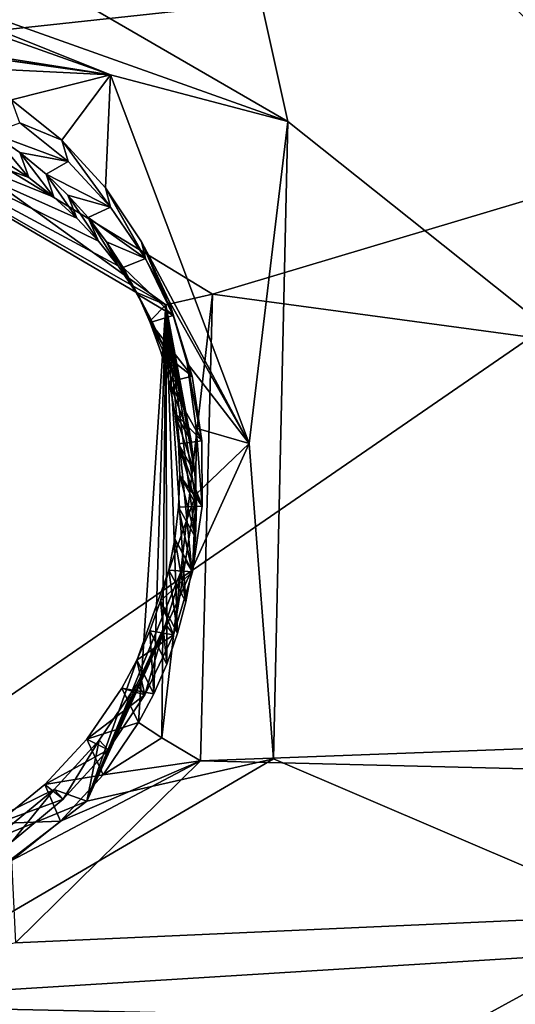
# Model space of a CAD drawing. Header units: millimetres. Extents: x -147 to 294, y -82 to 275.
# Tile 520 of 609: x 248.95 to 251.38, y 227.33 to 232.15. Entities that reach past the tile are written whole.
import ezdxf

# ---------------------------------------------------------------- set-up
doc = ezdxf.new("R2010")
doc.units = ezdxf.units.MM
doc.header["$LTSCALE"] = 67.506716
for name, color, linetype in [('1594', 7, 'CONTINUOUS'), ('1596', 7, 'CONTINUOUS'), ('1878', 7, 'CONTINUOUS'), ('2172', 7, 'CONTINUOUS'), ('2698', 7, 'CONTINUOUS'), ('2699', 7, 'CONTINUOUS'), ('2700', 7, 'CONTINUOUS'), ('2701', 7, 'CONTINUOUS'), ('2702', 7, 'CONTINUOUS'), ('2705', 7, 'CONTINUOUS'), ('2706', 7, 'CONTINUOUS'), ('556', 7, 'CONTINUOUS'), ('871', 7, 'CONTINUOUS')]:
    doc.layers.add(name, color=color, linetype=linetype)

msp = doc.modelspace()

# ---------------------------------------------------------------- linework, layer by layer
at = {"layer": '1594', "linetype": 'CONTINUOUS'}
msp.add_3dface([(258.604, 229.943, -12.1909), (247.9699, 237.6837, -9.2313), (255.0408, 234.6443, -10.9123), (258.604, 229.943, -12.1909)], dxfattribs=at)
at = {"layer": '1596', "linetype": 'CONTINUOUS'}
for points in [[(247.9699, 237.6837, -9.2313), (258.604, 229.943, -12.1909), (249.7922, 233.7785, -10.3514), (247.9699, 237.6837, -9.2313)], [(249.7922, 233.7785, -10.3514), (258.604, 229.943, -12.1909), (258.8374, 224.8327, -13.4302), (249.7922, 233.7785, -10.3514)]]:
    msp.add_3dface(points, dxfattribs=at)
at = {"layer": '1878', "linetype": 'CONTINUOUS'}
for points in [[(247.584, 233.2041, -10.0615), (249.7922, 233.7785, -10.3514), (250.2658, 231.6527, -10.7034), (247.584, 233.2041, -10.0615)], [(249.7922, 233.7785, -10.3514), (258.8374, 224.8327, -13.4302), (250.2658, 231.6527, -10.7034), (249.7922, 233.7785, -10.3514)], [(250.2658, 231.6527, -10.7034), (258.8374, 224.8327, -13.4302), (250.1941, 228.5283, -11.1317), (250.2658, 231.6527, -10.7034)], [(258.8374, 224.8327, -13.4302), (247.4912, 226.949, -10.9204), (250.1941, 228.5283, -11.1317), (258.8374, 224.8327, -13.4302)]]:
    msp.add_3dface(points, dxfattribs=at)
at = {"layer": '2172', "linetype": 'CONTINUOUS'}
for points in [[(257.257, 233.006, -9.4782), (239.1684, 232.5712, -6.6465), (247.9319, 231.9992, -7.9217), (257.257, 233.006, -9.4782)], [(249.8956, 230.8055, -8.4004), (257.257, 233.006, -9.4782), (247.9319, 231.9992, -7.9217), (249.8956, 230.8055, -8.4004)], [(263.137, 229.0156, -11.3405), (257.257, 233.006, -9.4782), (249.8956, 230.8055, -8.4004), (263.137, 229.0156, -11.3405)], [(249.8367, 228.5181, -8.7134), (263.137, 229.0156, -11.3405), (249.8956, 230.8055, -8.4004), (249.8367, 228.5181, -8.7134)], [(262.1478, 228.2172, -11.233), (263.137, 229.0156, -11.3405), (249.8367, 228.5181, -8.7134), (262.1478, 228.2172, -11.233)], [(248.9292, 227.6271, -8.694), (262.1478, 228.2172, -11.233), (249.8367, 228.5181, -8.7134), (248.9292, 227.6271, -8.694)], [(261.6879, 227.0229, -11.3175), (262.1478, 228.2172, -11.233), (247.7381, 227.3267, -8.5456), (261.6879, 227.0229, -11.3175)], [(247.7381, 227.3267, -8.5456), (262.1478, 228.2172, -11.233), (248.9292, 227.6271, -8.694), (247.7381, 227.3267, -8.5456)], [(236.7604, 227.0665, -7.1303), (261.6879, 227.0229, -11.3175), (247.7381, 227.3267, -8.5456), (236.7604, 227.0665, -7.1303)]]:
    msp.add_3dface(points, dxfattribs=at)
at = {"layer": '2698', "linetype": 'CONTINUOUS'}
for points in [[(249.5331, 228.7064, -8.9395), (249.359, 228.4509, -8.9427), (249.6466, 228.631, -8.7504), (249.5331, 228.7064, -8.9395)], [(249.359, 228.4509, -8.9427), (249.8367, 228.5181, -8.7134), (249.6466, 228.631, -8.7504), (249.359, 228.4509, -8.9427)], [(248.9292, 227.6271, -8.694), (249.8367, 228.5181, -8.7134), (248.91, 228.0302, -8.9209), (248.9292, 227.6271, -8.694)], [(248.91, 228.0302, -8.9209), (249.8367, 228.5181, -8.7134), (249.1499, 228.2238, -8.9365), (248.91, 228.0302, -8.9209)], [(249.1499, 228.2238, -8.9365), (249.8367, 228.5181, -8.7134), (249.359, 228.4509, -8.9427), (249.1499, 228.2238, -8.9365)]]:
    msp.add_3dface(points, dxfattribs=at)
at = {"layer": '2699', "linetype": 'CONTINUOUS'}
for points in [[(249.6672, 230.754, -8.4663), (247.9319, 231.9992, -7.9217), (247.8545, 231.7919, -8.0339), (249.6672, 230.754, -8.4663)], [(249.8956, 230.8055, -8.4004), (247.9319, 231.9992, -7.9217), (249.6672, 230.754, -8.4663), (249.8956, 230.8055, -8.4004)], [(249.6672, 230.754, -8.4663), (247.8545, 231.7919, -8.0339), (249.519, 230.8154, -8.6694), (249.6672, 230.754, -8.4663)], [(249.519, 230.8154, -8.6694), (247.8545, 231.7919, -8.0339), (249.4324, 230.9441, -8.6387), (249.519, 230.8154, -8.6694)], [(249.4324, 230.9441, -8.6387), (247.8545, 231.7919, -8.0339), (249.3363, 231.065, -8.6074), (249.4324, 230.9441, -8.6387)], [(249.3363, 231.065, -8.6074), (247.8545, 231.7919, -8.0339), (249.231, 231.1778, -8.5757), (249.3363, 231.065, -8.6074)], [(249.231, 231.1778, -8.5757), (247.8545, 231.7919, -8.0339), (249.117, 231.2819, -8.5435), (249.231, 231.1778, -8.5757)], [(249.117, 231.2819, -8.5435), (247.8545, 231.7919, -8.0339), (248.9949, 231.3769, -8.5113), (249.117, 231.2819, -8.5435)], [(248.9949, 231.3769, -8.5113), (247.8545, 231.7919, -8.0339), (248.8649, 231.4623, -8.4789), (248.9949, 231.3769, -8.5113)], [(249.5954, 230.6798, -8.6993), (249.6672, 230.754, -8.4663), (249.519, 230.8154, -8.6694), (249.5954, 230.6798, -8.6993)], [(249.8367, 228.5181, -8.7134), (249.8956, 230.8055, -8.4004), (249.6466, 228.631, -8.7504), (249.8367, 228.5181, -8.7134)], [(249.6466, 228.631, -8.7504), (249.8956, 230.8055, -8.4004), (249.6672, 230.754, -8.4663), (249.6466, 228.631, -8.7504)], [(249.5331, 228.7064, -8.9395), (249.6466, 228.631, -8.7504), (249.6672, 230.754, -8.4663), (249.5331, 228.7064, -8.9395)], [(249.5331, 228.7064, -8.9395), (249.6672, 230.754, -8.4663), (249.6077, 228.8471, -8.9341), (249.5331, 228.7064, -8.9395)], [(249.6612, 230.5382, -8.7282), (249.6672, 230.754, -8.4663), (249.5954, 230.6798, -8.6993), (249.6612, 230.5382, -8.7282)], [(249.6077, 228.8471, -8.9341), (249.6672, 230.754, -8.4663), (249.6716, 228.9931, -8.9262), (249.6077, 228.8471, -8.9341)], [(249.7158, 230.3915, -8.7559), (249.6672, 230.754, -8.4663), (249.6612, 230.5382, -8.7282), (249.7158, 230.3915, -8.7559)], [(249.6716, 228.9931, -8.9262), (249.6672, 230.754, -8.4663), (249.7244, 229.1438, -8.9159), (249.6716, 228.9931, -8.9262)], [(249.7244, 229.1438, -8.9159), (249.6672, 230.754, -8.4663), (249.7657, 229.2981, -8.9032), (249.7244, 229.1438, -8.9159)], [(249.7657, 229.2981, -8.9032), (249.6672, 230.754, -8.4663), (249.7949, 229.4548, -8.8881), (249.7657, 229.2981, -8.9032)], [(249.7949, 229.4548, -8.8881), (249.6672, 230.754, -8.4663), (249.812, 229.6131, -8.8709), (249.7949, 229.4548, -8.8881)], [(249.812, 229.6131, -8.8709), (249.6672, 230.754, -8.4663), (249.817, 229.7718, -8.8515), (249.812, 229.6131, -8.8709)], [(249.817, 229.7718, -8.8515), (249.6672, 230.754, -8.4663), (249.8098, 229.9299, -8.8302), (249.817, 229.7718, -8.8515)], [(249.8098, 229.9299, -8.8302), (249.6672, 230.754, -8.4663), (249.7905, 230.0865, -8.8071), (249.8098, 229.9299, -8.8302)], [(249.7905, 230.0865, -8.8071), (249.6672, 230.754, -8.4663), (249.7591, 230.2406, -8.7823), (249.7905, 230.0865, -8.8071)], [(249.7591, 230.2406, -8.7823), (249.6672, 230.754, -8.4663), (249.7158, 230.3915, -8.7559), (249.7591, 230.2406, -8.7823)]]:
    msp.add_3dface(points, dxfattribs=at)
at = {"layer": '2700', "linetype": 'CONTINUOUS'}
for points in [[(248.9949, 231.3769, -8.5113), (248.8649, 231.4623, -8.4789), (248.8112, 231.5944, -9.1372), (248.9949, 231.3769, -8.5113)], [(248.95, 231.5, -9.1725), (248.9949, 231.3769, -8.5113), (248.8112, 231.5944, -9.1372), (248.95, 231.5, -9.1725)], [(249.117, 231.2819, -8.5435), (248.9949, 231.3769, -8.5113), (248.95, 231.5, -9.1725), (249.117, 231.2819, -8.5435)], [(249.0796, 231.3945, -9.2079), (249.117, 231.2819, -8.5435), (248.95, 231.5, -9.1725), (249.0796, 231.3945, -9.2079)], [(249.231, 231.1778, -8.5757), (249.117, 231.2819, -8.5435), (249.0796, 231.3945, -9.2079), (249.231, 231.1778, -8.5757)], [(249.1866, 231.2916, -9.2393), (249.231, 231.1778, -8.5757), (249.0796, 231.3945, -9.2079), (249.1866, 231.2916, -9.2393)], [(249.3363, 231.065, -8.6074), (249.231, 231.1778, -8.5757), (249.1866, 231.2916, -9.2393), (249.3363, 231.065, -8.6074)], [(249.2855, 231.1808, -9.2705), (249.3363, 231.065, -8.6074), (249.1866, 231.2916, -9.2393), (249.2855, 231.1808, -9.2705)], [(249.4324, 230.9441, -8.6387), (249.3363, 231.065, -8.6074), (249.2855, 231.1808, -9.2705), (249.4324, 230.9441, -8.6387)], [(249.3758, 231.0623, -9.3015), (249.4324, 230.9441, -8.6387), (249.2855, 231.1808, -9.2705), (249.3758, 231.0623, -9.3015)], [(249.519, 230.8154, -8.6694), (249.4324, 230.9441, -8.6387), (249.3758, 231.0623, -9.3015), (249.519, 230.8154, -8.6694)], [(249.4571, 230.9368, -9.332), (249.519, 230.8154, -8.6694), (249.3758, 231.0623, -9.3015), (249.4571, 230.9368, -9.332)], [(249.5954, 230.6798, -8.6993), (249.519, 230.8154, -8.6694), (249.4571, 230.9368, -9.332), (249.5954, 230.6798, -8.6993)], [(249.5288, 230.8046, -9.3619), (249.5954, 230.6798, -8.6993), (249.4571, 230.9368, -9.332), (249.5288, 230.8046, -9.3619)], [(249.6612, 230.5382, -8.7282), (249.5954, 230.6798, -8.6993), (249.5288, 230.8046, -9.3619), (249.6612, 230.5382, -8.7282)], [(249.5905, 230.6666, -9.3911), (249.6612, 230.5382, -8.7282), (249.5288, 230.8046, -9.3619), (249.5905, 230.6666, -9.3911)], [(249.7158, 230.3915, -8.7559), (249.6612, 230.5382, -8.7282), (249.5905, 230.6666, -9.3911), (249.7158, 230.3915, -8.7559)], [(249.6419, 230.5235, -9.4194), (249.7158, 230.3915, -8.7559), (249.5905, 230.6666, -9.3911), (249.6419, 230.5235, -9.4194)], [(249.7591, 230.2406, -8.7823), (249.7158, 230.3915, -8.7559), (249.6419, 230.5235, -9.4194), (249.7591, 230.2406, -8.7823)], [(249.6824, 230.376, -9.4466), (249.7591, 230.2406, -8.7823), (249.6419, 230.5235, -9.4194), (249.6824, 230.376, -9.4466)], [(249.7905, 230.0865, -8.8071), (249.7591, 230.2406, -8.7823), (249.6824, 230.376, -9.4466), (249.7905, 230.0865, -8.8071)], [(249.7116, 230.2251, -9.4724), (249.7905, 230.0865, -8.8071), (249.6824, 230.376, -9.4466), (249.7116, 230.2251, -9.4724)], [(249.8098, 229.9299, -8.8302), (249.7905, 230.0865, -8.8071), (249.7116, 230.2251, -9.4724), (249.8098, 229.9299, -8.8302)], [(249.7291, 230.0718, -9.4967), (249.8098, 229.9299, -8.8302), (249.7116, 230.2251, -9.4724), (249.7291, 230.0718, -9.4967)], [(249.817, 229.7718, -8.8515), (249.8098, 229.9299, -8.8302), (249.7291, 230.0718, -9.4967), (249.817, 229.7718, -8.8515)], [(249.7348, 229.9171, -9.5194), (249.817, 229.7718, -8.8515), (249.7291, 230.0718, -9.4967), (249.7348, 229.9171, -9.5194)], [(249.7288, 229.7619, -9.5403), (249.812, 229.6131, -8.8709), (249.7348, 229.9171, -9.5194), (249.7288, 229.7619, -9.5403)], [(249.812, 229.6131, -8.8709), (249.817, 229.7718, -8.8515), (249.7348, 229.9171, -9.5194), (249.812, 229.6131, -8.8709)], [(249.7109, 229.607, -9.5592), (249.7949, 229.4548, -8.8881), (249.7288, 229.7619, -9.5403), (249.7109, 229.607, -9.5592)], [(249.7949, 229.4548, -8.8881), (249.812, 229.6131, -8.8709), (249.7288, 229.7619, -9.5403), (249.7949, 229.4548, -8.8881)], [(249.6813, 229.4538, -9.576), (249.7657, 229.2981, -8.9032), (249.7109, 229.607, -9.5592), (249.6813, 229.4538, -9.576)], [(249.7657, 229.2981, -8.9032), (249.7949, 229.4548, -8.8881), (249.7109, 229.607, -9.5592), (249.7657, 229.2981, -8.9032)], [(249.6402, 229.3032, -9.5906), (249.7244, 229.1438, -8.9159), (249.6813, 229.4538, -9.576), (249.6402, 229.3032, -9.5906)], [(249.7244, 229.1438, -8.9159), (249.7657, 229.2981, -8.9032), (249.6813, 229.4538, -9.576), (249.7244, 229.1438, -8.9159)], [(249.5878, 229.1559, -9.603), (249.6716, 228.9931, -8.9262), (249.6402, 229.3032, -9.5906), (249.5878, 229.1559, -9.603)], [(249.6716, 228.9931, -8.9262), (249.7244, 229.1438, -8.9159), (249.6402, 229.3032, -9.5906), (249.6716, 228.9931, -8.9262)], [(249.5245, 229.0129, -9.613), (249.6077, 228.8471, -8.9341), (249.5878, 229.1559, -9.603), (249.5245, 229.0129, -9.613)], [(249.6077, 228.8471, -8.9341), (249.6716, 228.9931, -8.9262), (249.5878, 229.1559, -9.603), (249.6077, 228.8471, -8.9341)], [(249.4506, 228.8749, -9.6206), (249.6077, 228.8471, -8.9341), (249.5245, 229.0129, -9.613), (249.4506, 228.8749, -9.6206)], [(249.5331, 228.7064, -8.9395), (249.6077, 228.8471, -8.9341), (249.4506, 228.8749, -9.6206), (249.5331, 228.7064, -8.9395)]]:
    msp.add_3dface(points, dxfattribs=at)
at = {"layer": '2701', "linetype": 'CONTINUOUS'}
for points in [[(249.5331, 228.7064, -8.9395), (249.4506, 228.8749, -9.6206), (249.2792, 228.6248, -9.6283), (249.5331, 228.7064, -8.9395)], [(249.359, 228.4509, -8.9427), (249.5331, 228.7064, -8.9395), (249.2792, 228.6248, -9.6283), (249.359, 228.4509, -8.9427)], [(249.0736, 228.4021, -9.6268), (249.359, 228.4509, -8.9427), (249.2792, 228.6248, -9.6283), (249.0736, 228.4021, -9.6268)], [(249.1499, 228.2238, -8.9365), (249.359, 228.4509, -8.9427), (249.0736, 228.4021, -9.6268), (249.1499, 228.2238, -8.9365)], [(248.8383, 228.212, -9.6159), (249.1499, 228.2238, -8.9365), (249.0736, 228.4021, -9.6268), (248.8383, 228.212, -9.6159)], [(248.91, 228.0302, -8.9209), (249.1499, 228.2238, -8.9365), (248.8383, 228.212, -9.6159), (248.91, 228.0302, -8.9209)]]:
    msp.add_3dface(points, dxfattribs=at)
at = {"layer": '2702', "linetype": 'CONTINUOUS'}
for points in [[(249.1876, 231.4561, -9.2176), (248.8112, 231.5944, -9.1372), (248.95, 231.6453, -9.1534), (249.1876, 231.4561, -9.2176)], [(248.95, 231.5, -9.1725), (248.8112, 231.5944, -9.1372), (249.1876, 231.4561, -9.2176), (248.95, 231.5, -9.1725)], [(249.0796, 231.3945, -9.2079), (248.95, 231.5, -9.1725), (249.1876, 231.4561, -9.2176), (249.0796, 231.3945, -9.2079)], [(249.3955, 231.2324, -9.2819), (249.0796, 231.3945, -9.2079), (249.1876, 231.4561, -9.2176), (249.3955, 231.2324, -9.2819)], [(249.1866, 231.2916, -9.2393), (249.0796, 231.3945, -9.2079), (249.3955, 231.2324, -9.2819), (249.1866, 231.2916, -9.2393)], [(249.2855, 231.1808, -9.2705), (249.1866, 231.2916, -9.2393), (249.3955, 231.2324, -9.2819), (249.2855, 231.1808, -9.2705)], [(249.5674, 230.981, -9.3445), (249.2855, 231.1808, -9.2705), (249.3955, 231.2324, -9.2819), (249.5674, 230.981, -9.3445)], [(249.3758, 231.0623, -9.3015), (249.2855, 231.1808, -9.2705), (249.5674, 230.981, -9.3445), (249.3758, 231.0623, -9.3015)], [(249.4571, 230.9368, -9.332), (249.3758, 231.0623, -9.3015), (249.5674, 230.981, -9.3445), (249.4571, 230.9368, -9.332)], [(249.7032, 230.702, -9.4053), (249.4571, 230.9368, -9.332), (249.5674, 230.981, -9.3445), (249.7032, 230.702, -9.4053)], [(249.5288, 230.8046, -9.3619), (249.4571, 230.9368, -9.332), (249.7032, 230.702, -9.4053), (249.5288, 230.8046, -9.3619)], [(249.5905, 230.6666, -9.3911), (249.5288, 230.8046, -9.3619), (249.7032, 230.702, -9.4053), (249.5905, 230.6666, -9.3911)], [(249.7953, 230.4039, -9.4618), (249.5905, 230.6666, -9.3911), (249.7032, 230.702, -9.4053), (249.7953, 230.4039, -9.4618)], [(249.6419, 230.5235, -9.4194), (249.5905, 230.6666, -9.3911), (249.7953, 230.4039, -9.4618), (249.6419, 230.5235, -9.4194)], [(249.6824, 230.376, -9.4466), (249.6419, 230.5235, -9.4194), (249.7953, 230.4039, -9.4618), (249.6824, 230.376, -9.4466)], [(249.8441, 230.0865, -9.5142), (249.6824, 230.376, -9.4466), (249.7953, 230.4039, -9.4618), (249.8441, 230.0865, -9.5142)], [(249.7116, 230.2251, -9.4724), (249.6824, 230.376, -9.4466), (249.8441, 230.0865, -9.5142), (249.7116, 230.2251, -9.4724)], [(249.7291, 230.0718, -9.4967), (249.7116, 230.2251, -9.4724), (249.8441, 230.0865, -9.5142), (249.7291, 230.0718, -9.4967)], [(249.8447, 229.7671, -9.5592), (249.7291, 230.0718, -9.4967), (249.8441, 230.0865, -9.5142), (249.8447, 229.7671, -9.5592)], [(249.7348, 229.9171, -9.5194), (249.7291, 230.0718, -9.4967), (249.8447, 229.7671, -9.5592), (249.7348, 229.9171, -9.5194)], [(249.7288, 229.7619, -9.5403), (249.7348, 229.9171, -9.5194), (249.8447, 229.7671, -9.5592), (249.7288, 229.7619, -9.5403)], [(249.7109, 229.607, -9.5592), (249.7288, 229.7619, -9.5403), (249.797, 229.4445, -9.597), (249.7109, 229.607, -9.5592)], [(249.797, 229.4445, -9.597), (249.7288, 229.7619, -9.5403), (249.8447, 229.7671, -9.5592), (249.797, 229.4445, -9.597)], [(249.6813, 229.4538, -9.576), (249.7109, 229.607, -9.5592), (249.797, 229.4445, -9.597), (249.6813, 229.4538, -9.576)], [(249.6402, 229.3032, -9.5906), (249.6813, 229.4538, -9.576), (249.797, 229.4445, -9.597), (249.6402, 229.3032, -9.5906)], [(249.7037, 229.1362, -9.6255), (249.6402, 229.3032, -9.5906), (249.797, 229.4445, -9.597), (249.7037, 229.1362, -9.6255)], [(249.5878, 229.1559, -9.603), (249.6402, 229.3032, -9.5906), (249.7037, 229.1362, -9.6255), (249.5878, 229.1559, -9.603)], [(249.5245, 229.0129, -9.613), (249.5878, 229.1559, -9.603), (249.7037, 229.1362, -9.6255), (249.5245, 229.0129, -9.613)], [(249.5638, 228.842, -9.6445), (249.5245, 229.0129, -9.613), (249.7037, 229.1362, -9.6255), (249.5638, 228.842, -9.6445)], [(249.4506, 228.8749, -9.6206), (249.5245, 229.0129, -9.613), (249.5638, 228.842, -9.6445), (249.4506, 228.8749, -9.6206)], [(249.2792, 228.6248, -9.6283), (249.4506, 228.8749, -9.6206), (249.5638, 228.842, -9.6445), (249.2792, 228.6248, -9.6283)], [(249.3841, 228.5733, -9.6536), (249.2792, 228.6248, -9.6283), (249.5638, 228.842, -9.6445), (249.3841, 228.5733, -9.6536)], [(249.0736, 228.4021, -9.6268), (249.2792, 228.6248, -9.6283), (249.3841, 228.5733, -9.6536), (249.0736, 228.4021, -9.6268)], [(249.1639, 228.3303, -9.6525), (249.0736, 228.4021, -9.6268), (249.3841, 228.5733, -9.6536), (249.1639, 228.3303, -9.6525)], [(248.8383, 228.212, -9.6159), (249.0736, 228.4021, -9.6268), (249.1639, 228.3303, -9.6525), (248.8383, 228.212, -9.6159)], [(248.9126, 228.1235, -9.6414), (248.8383, 228.212, -9.6159), (249.1639, 228.3303, -9.6525), (248.9126, 228.1235, -9.6414)]]:
    msp.add_3dface(points, dxfattribs=at)
at = {"layer": '2705', "linetype": 'CONTINUOUS'}
for points in [[(247.584, 233.2041, -10.0615), (250.2658, 231.6527, -10.7034), (247.6093, 232.5985, -9.9462), (247.584, 233.2041, -10.0615)], [(247.6093, 232.5985, -9.9462), (250.2658, 231.6527, -10.7034), (249.3959, 231.8805, -10.3374), (247.6093, 232.5985, -9.9462)], [(247.6186, 232.5125, -9.8935), (247.6093, 232.5985, -9.9462), (249.3959, 231.8805, -10.3374), (247.6186, 232.5125, -9.8935)], [(247.7108, 232.1161, -9.335), (247.6186, 232.5125, -9.8935), (249.3959, 231.8805, -10.3374), (247.7108, 232.1161, -9.335)], [(247.7108, 232.1161, -9.335), (249.3959, 231.8805, -10.3374), (248.0256, 232.0978, -9.3938), (247.7108, 232.1161, -9.335)], [(248.0256, 232.0978, -9.3938), (249.3959, 231.8805, -10.3374), (248.3351, 232.0318, -9.4562), (248.0256, 232.0978, -9.3938)], [(248.3351, 232.0318, -9.4562), (249.3959, 231.8805, -10.3374), (248.633, 231.9181, -9.5212), (248.3351, 232.0318, -9.4562)], [(248.633, 231.9181, -9.5212), (249.3959, 231.8805, -10.3374), (248.9102, 231.759, -9.587), (248.633, 231.9181, -9.5212)], [(248.9102, 231.759, -9.587), (249.3959, 231.8805, -10.3374), (249.1574, 231.5605, -9.6512), (248.9102, 231.759, -9.587)], [(249.1574, 231.5605, -9.6512), (249.3959, 231.8805, -10.3374), (249.3709, 231.3267, -9.7126), (249.1574, 231.5605, -9.6512)], [(249.3959, 231.8805, -10.3374), (250.0748, 230.0732, -10.6675), (249.3709, 231.3267, -9.7126), (249.3959, 231.8805, -10.3374)], [(249.3959, 231.8805, -10.3374), (250.2658, 231.6527, -10.7034), (250.0748, 230.0732, -10.6675), (249.3959, 231.8805, -10.3374)], [(250.2658, 231.6527, -10.7034), (250.1941, 228.5283, -11.1317), (250.0748, 230.0732, -10.6675), (250.2658, 231.6527, -10.7034)], [(249.3709, 231.3267, -9.7126), (250.0748, 230.0732, -10.6675), (249.5468, 231.0631, -9.7703), (249.3709, 231.3267, -9.7126)], [(249.5468, 231.0631, -9.7703), (250.0748, 230.0732, -10.6675), (249.6813, 230.7751, -9.8226), (249.5468, 231.0631, -9.7703)], [(249.6813, 230.7751, -9.8226), (250.0748, 230.0732, -10.6675), (249.7719, 230.4684, -9.8692), (249.6813, 230.7751, -9.8226)], [(249.7719, 230.4684, -9.8692), (250.0748, 230.0732, -10.6675), (249.8162, 230.149, -9.9085), (249.7719, 230.4684, -9.8692)], [(249.8162, 230.149, -9.9085), (250.0748, 230.0732, -10.6675), (249.8133, 229.8237, -9.9398), (249.8162, 230.149, -9.9085)], [(250.0748, 230.0732, -10.6675), (250.1941, 228.5283, -11.1317), (249.2791, 228.3212, -10.7321), (250.0748, 230.0732, -10.6675)], [(250.0748, 230.0732, -10.6675), (249.2791, 228.3212, -10.7321), (249.8133, 229.8237, -9.9398), (250.0748, 230.0732, -10.6675)], [(249.8133, 229.8237, -9.9398), (249.2791, 228.3212, -10.7321), (249.7628, 229.5008, -9.9618), (249.8133, 229.8237, -9.9398)], [(249.7628, 229.5008, -9.9618), (249.2791, 228.3212, -10.7321), (249.6656, 229.1884, -9.9743), (249.7628, 229.5008, -9.9618)], [(249.6656, 229.1884, -9.9743), (249.2791, 228.3212, -10.7321), (249.5238, 228.8929, -9.9768), (249.6656, 229.1884, -9.9743)], [(249.5238, 228.8929, -9.9768), (249.2791, 228.3212, -10.7321), (249.3403, 228.6206, -9.9695), (249.5238, 228.8929, -9.9768)], [(249.3403, 228.6206, -9.9695), (249.2791, 228.3212, -10.7321), (249.1198, 228.3779, -9.9522), (249.3403, 228.6206, -9.9695)], [(250.1941, 228.5283, -11.1317), (247.4912, 226.949, -10.9204), (249.2791, 228.3212, -10.7321), (250.1941, 228.5283, -11.1317)], [(249.2791, 228.3212, -10.7321), (247.5466, 227.6089, -10.5193), (249.1198, 228.3779, -9.9522), (249.2791, 228.3212, -10.7321)], [(249.1198, 228.3779, -9.9522), (247.5466, 227.6089, -10.5193), (248.8679, 228.1713, -9.9256), (249.1198, 228.3779, -9.9522)], [(247.4912, 226.949, -10.9204), (247.5466, 227.6089, -10.5193), (249.2791, 228.3212, -10.7321), (247.4912, 226.949, -10.9204)]]:
    msp.add_3dface(points, dxfattribs=at)
at = {"layer": '2706', "linetype": 'CONTINUOUS'}
for points in [[(248.95, 231.6453, -9.1534), (248.9102, 231.759, -9.587), (249.1574, 231.5605, -9.6512), (248.95, 231.6453, -9.1534)], [(249.1876, 231.4561, -9.2176), (248.95, 231.6453, -9.1534), (249.1574, 231.5605, -9.6512), (249.1876, 231.4561, -9.2176)], [(249.3955, 231.2324, -9.2819), (249.1876, 231.4561, -9.2176), (249.1574, 231.5605, -9.6512), (249.3955, 231.2324, -9.2819)], [(249.3955, 231.2324, -9.2819), (249.1574, 231.5605, -9.6512), (249.3709, 231.3267, -9.7126), (249.3955, 231.2324, -9.2819)], [(249.5674, 230.981, -9.3445), (249.3955, 231.2324, -9.2819), (249.3709, 231.3267, -9.7126), (249.5674, 230.981, -9.3445)], [(249.5674, 230.981, -9.3445), (249.3709, 231.3267, -9.7126), (249.5468, 231.0631, -9.7703), (249.5674, 230.981, -9.3445)], [(249.7032, 230.702, -9.4053), (249.5674, 230.981, -9.3445), (249.5468, 231.0631, -9.7703), (249.7032, 230.702, -9.4053)], [(249.7032, 230.702, -9.4053), (249.5468, 231.0631, -9.7703), (249.6813, 230.7751, -9.8226), (249.7032, 230.702, -9.4053)], [(249.7953, 230.4039, -9.4618), (249.7032, 230.702, -9.4053), (249.6813, 230.7751, -9.8226), (249.7953, 230.4039, -9.4618)], [(249.7953, 230.4039, -9.4618), (249.6813, 230.7751, -9.8226), (249.7719, 230.4684, -9.8692), (249.7953, 230.4039, -9.4618)], [(249.8441, 230.0865, -9.5142), (249.7953, 230.4039, -9.4618), (249.7719, 230.4684, -9.8692), (249.8441, 230.0865, -9.5142)], [(249.8441, 230.0865, -9.5142), (249.7719, 230.4684, -9.8692), (249.8162, 230.149, -9.9085), (249.8441, 230.0865, -9.5142)], [(249.8447, 229.7671, -9.5592), (249.8162, 230.149, -9.9085), (249.8133, 229.8237, -9.9398), (249.8447, 229.7671, -9.5592)], [(249.8447, 229.7671, -9.5592), (249.8441, 230.0865, -9.5142), (249.8162, 230.149, -9.9085), (249.8447, 229.7671, -9.5592)], [(249.797, 229.4445, -9.597), (249.8133, 229.8237, -9.9398), (249.7628, 229.5008, -9.9618), (249.797, 229.4445, -9.597)], [(249.797, 229.4445, -9.597), (249.8447, 229.7671, -9.5592), (249.8133, 229.8237, -9.9398), (249.797, 229.4445, -9.597)], [(249.7037, 229.1362, -9.6255), (249.7628, 229.5008, -9.9618), (249.6656, 229.1884, -9.9743), (249.7037, 229.1362, -9.6255)], [(249.7037, 229.1362, -9.6255), (249.797, 229.4445, -9.597), (249.7628, 229.5008, -9.9618), (249.7037, 229.1362, -9.6255)], [(249.5638, 228.842, -9.6445), (249.6656, 229.1884, -9.9743), (249.5238, 228.8929, -9.9768), (249.5638, 228.842, -9.6445)], [(249.5638, 228.842, -9.6445), (249.7037, 229.1362, -9.6255), (249.6656, 229.1884, -9.9743), (249.5638, 228.842, -9.6445)], [(249.3841, 228.5733, -9.6536), (249.5238, 228.8929, -9.9768), (249.3403, 228.6206, -9.9695), (249.3841, 228.5733, -9.6536)], [(249.3841, 228.5733, -9.6536), (249.5638, 228.842, -9.6445), (249.5238, 228.8929, -9.9768), (249.3841, 228.5733, -9.6536)], [(249.1639, 228.3303, -9.6525), (249.3403, 228.6206, -9.9695), (249.1198, 228.3779, -9.9522), (249.1639, 228.3303, -9.6525)], [(249.1639, 228.3303, -9.6525), (249.3841, 228.5733, -9.6536), (249.3403, 228.6206, -9.9695), (249.1639, 228.3303, -9.6525)], [(248.9126, 228.1235, -9.6414), (249.1198, 228.3779, -9.9522), (248.8679, 228.1713, -9.9256), (248.9126, 228.1235, -9.6414)], [(248.9126, 228.1235, -9.6414), (249.1639, 228.3303, -9.6525), (249.1198, 228.3779, -9.9522), (248.9126, 228.1235, -9.6414)]]:
    msp.add_3dface(points, dxfattribs=at)
at = {"layer": '556', "linetype": 'CONTINUOUS'}
for points in [[(233.3916, 226.4584, -39.0858), (261.5082, 237.5115, -37.2259), (233.1463, 217.9973, -41.4154), (233.3916, 226.4584, -39.0858)], [(233.1463, 217.9973, -41.4154), (261.5082, 237.5115, -37.2259), (262.8979, 217.597, -42.8457), (233.1463, 217.9973, -41.4154)], [(233.6799, 235.3329, -36.3477), (261.5082, 237.5115, -37.2259), (233.3916, 226.4584, -39.0858), (233.6799, 235.3329, -36.3477)]]:
    msp.add_3dface(points, dxfattribs=at)
at = {"layer": '871', "linetype": 'CONTINUOUS'}
for points in [[(258.5558, 231.2743, -37.6522), (277.3847, 252.8882, -29.0322), (248.3345, 241.4576, -34.1554), (258.5558, 231.2743, -37.6522)], [(233.3241, 217.4829, -39.7272), (258.5558, 231.2743, -37.6522), (248.3345, 241.4576, -34.1554), (233.3241, 217.4829, -39.7272)], [(233.3241, 217.4829, -39.7272), (262.1082, 217.339, -41.3386), (258.5558, 231.2743, -37.6522), (233.3241, 217.4829, -39.7272)]]:
    msp.add_3dface(points, dxfattribs=at)

doc.saveas('drawing.dxf')
